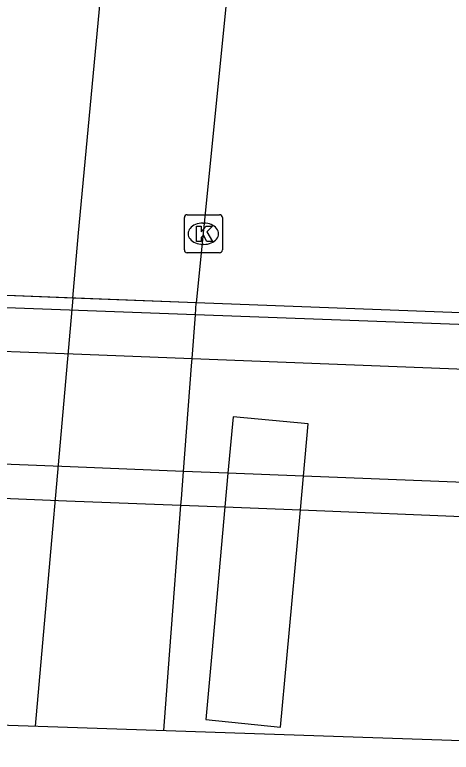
# Model space of a CAD drawing. Extents: x 161928 to 163055, y 386475 to 387428.
# Drawn here: x 161947.33 to 161958.83, y 386519.19 to 386538.62 of the extents above; entities that cross this region are included whole.
import ezdxf

# ---------------------------------------------------------------- set-up
doc = ezdxf.new("R2010")
doc.units = 0
for name, color, linetype in [('IMGEO_Dek', 7, 'Continuous'), ('IMGEO_Fietspad_gesloten', 7, 'Continuous'), ('IMGEO_Kolk', 7, 'Continuous'), ('IMGEO_Muur', 7, 'Continuous'), ('IMGEO_Pijler', 7, 'Continuous'), ('IMGEO_Rijbaan_regionaal_gesloten', 7, 'Continuous')]:
    doc.layers.add(name, color=color, linetype=linetype)

msp = doc.modelspace()

# ---------------------------------------------------------------- linework, layer by layer
at = {"layer": 'IMGEO_Dek'}
msp.add_lwpolyline([(161928.749, 386531.924), (161927.693, 386520.564), (161968.189, 386519.194), (161968.314, 386520.705), (161968.697, 386525.04), (161968.775, 386525.93), (161969.037, 386528.91), (161969.141, 386530.089), (161969.162, 386530.389), (161960.44, 386530.72), (161960.009, 386530.737), (161952.113, 386531.036), (161941.907, 386531.424), (161929.937, 386531.879)], close=True, dxfattribs=at)
at = {"layer": 'IMGEO_Fietspad_gesloten'}
for points in [[(161928.615, 386530.478), (161929.808, 386530.431), (161941.785, 386529.964), (161945.369, 386529.824), (161949.094, 386529.679), (161952.002, 386529.566), (161959.881, 386529.259), (161960.308, 386529.242), (161967.961, 386528.944), (161969.037, 386528.91)], [(161968.775, 386525.93), (161967.698, 386525.97), (161960.043, 386526.27), (161959.622, 386526.286), (161954.938, 386526.469), (161952.949, 386526.547), (161951.777, 386526.593), (161948.787, 386526.71), (161945.003, 386526.859), (161941.536, 386526.994), (161936.433, 386527.194), (161934.443, 386527.272), (161929.544, 386527.464), (161928.339, 386527.511)]]:
    msp.add_lwpolyline(points, dxfattribs=at)
at = {"layer": 'IMGEO_Kolk'}
for p, q in [((161951.8, 386532.427), (161951.8, 386533.279)), ((161951.875, 386533.353), (161952.727, 386533.353)), ((161952.801, 386533.279), (161952.801, 386532.427)), ((161952.288, 386533.133), (161952.313, 386533.133)), ((161952.311, 386532.573), (161952.286, 386532.573)), ((161952.727, 386532.353), (161951.875, 386532.353))]:
    msp.add_line(p, q, dxfattribs=at)
for points in [[(161951.8, 386532.427), (161951.8, 386533.279)], [(161951.875, 386533.353), (161952.727, 386533.353)], [(161952.801, 386533.279), (161952.801, 386532.427)], [(161952.121, 386533.053), (161952.244, 386533.053), (161952.244, 386532.902), (161952.374, 386533.053), (161952.538, 386533.053), (161952.392, 386532.902), (161952.545, 386532.653), (161952.393, 386532.653), (161952.308, 386532.817), (161952.244, 386532.75), (161952.244, 386532.653), (161952.121, 386532.653), (161952.121, 386533.053)], [(161952.727, 386532.353), (161951.875, 386532.353)]]:
    msp.add_lwpolyline(points, dxfattribs=at)
for centre, start, end in [((161951.877, 386533.277), 91.552, 178.448), ((161951.877, 386533.277), 91.552, 178.448), ((161952.725, 386533.277), 1.552, 88.448), ((161952.725, 386533.277), 1.552, 88.448), ((161951.877, 386532.429), 181.552, 268.448), ((161951.877, 386532.429), 181.552, 268.448), ((161952.725, 386532.429), 271.552, 358.448), ((161952.725, 386532.429), 271.552, 358.448)]:
    msp.add_arc(centre, 0.0765, start, end, dxfattribs=at)
for centre, major_axis, ratio, start_param, end_param in [((161952.287, 386532.853), (-0.387, 0.002), 0.722429, 4.712389, 7.853982), ((161952.312, 386532.853), (-0.39, 0.002), 0.717154, 1.570796, 4.712389)]:
    msp.add_ellipse(centre, major_axis=major_axis, ratio=ratio, start_param=start_param, end_param=end_param, dxfattribs=at)
at = {"layer": 'IMGEO_Muur'}
msp.add_lwpolyline([(161969.141, 386530.089), (161968.065, 386530.129), (161960.413, 386530.411), (161959.982, 386530.427), (161952.089, 386530.719), (161941.88, 386531.096), (161929.907, 386531.538), (161928.717, 386531.582)], dxfattribs=at)
at = {"layer": 'IMGEO_Pijler'}
msp.add_lwpolyline([(161954.857, 386525.576), (161954.938, 386526.469), (161955.064, 386527.847), (161953.082, 386528.028), (161952.949, 386526.547), (161952.868, 386525.655), (161952.52, 386521.799), (161952.362, 386520.057), (161954.335, 386519.855), (161954.499, 386521.662)], close=True, dxfattribs=at)
at = {"layer": 'IMGEO_Rijbaan_regionaal_gesloten'}
for points in [[(161948.86, 386531.16), (161949.012, 386532.874), (161955.82, 386605.473), (161963.038, 386676.606), (161966.601, 386708.203), (161970.597, 386743.824)], [(161969.813, 386705.425), (161968.654, 386693.618), (161965.09, 386660.8), (161964.812, 386658.023), (161952.506, 386534.967), (161952.113, 386531.036)], [(161948.86, 386531.16), (161945.326, 386531.294)], [(161948.86, 386531.16), (161947.865, 386519.882)], [(161952.113, 386531.036), (161948.86, 386531.16)], [(161951.26, 386519.767), (161951.411, 386521.759), (161951.42, 386521.875), (161951.71, 386525.701), (161951.723, 386525.874), (161951.777, 386526.593), (161951.987, 386529.373), (161952.002, 386529.566), (161952.089, 386530.719), (161952.113, 386531.036)], [(161928.257, 386526.634), (161929.466, 386526.586), (161934.366, 386526.391), (161936.356, 386526.312), (161941.462, 386526.108), (161944.894, 386525.972), (161948.695, 386525.821), (161951.71, 386525.701), (161952.868, 386525.655), (161954.857, 386525.576), (161959.544, 386525.389), (161959.964, 386525.372), (161966.736, 386525.103), (161968.697, 386525.04)]]:
    msp.add_lwpolyline(points, dxfattribs=at)

doc.saveas('drawing.dxf')
